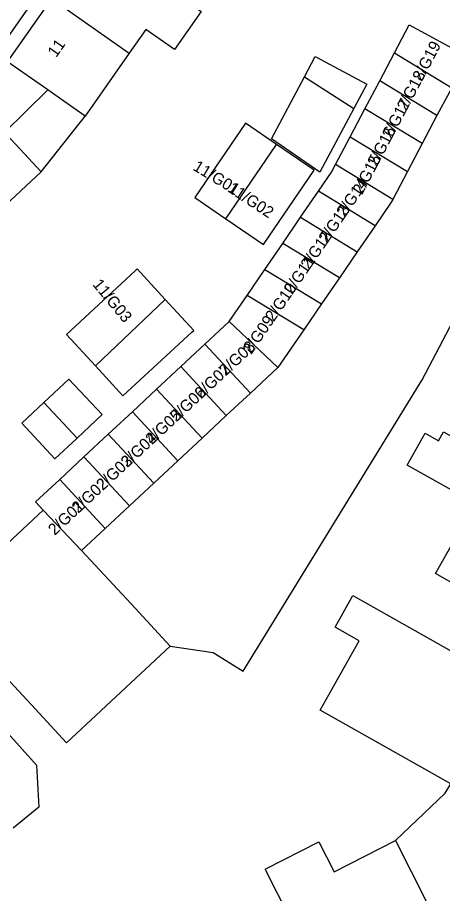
# Model space of a CAD drawing. Extents: x 161801 to 162379, y 382315 to 382832.
# Drawn here: x 161957.7 to 161994.6, y 382637.3 to 382713.3 of the extents above; entities that cross this region are included whole.
import ezdxf

# ---------------------------------------------------------------- set-up
doc = ezdxf.new("R2010")
doc.units = 0
for name, color, linetype in [('IMGEO_Pand', 7, 'Continuous'), ('IMGEO_Pand_nummerreeks', 7, 'Continuous'), ('IMGEO_Pand_overbouw', 7, 'Continuous'), ('IMGEO_Rijbaan_lokaal_open', 7, 'Continuous'), ('IMGEO_Voetpad_open', 7, 'Continuous')]:
    doc.layers.add(name, color=color, linetype=linetype)

msp = doc.modelspace()

# ---------------------------------------------------------------- linework, layer by layer
at = {"layer": 'IMGEO_Pand'}
for points in [[(161971.206, 382715.565), (161973.691, 382713.821), (161971.373, 382710.526), (161968.888, 382712.27), (161967.445, 382710.219)], [(161956.87, 382709.475), (161960.71, 382714.946)], [(161960.71, 382714.946), (161967.445, 382710.219)], [(161990.469, 382710.24), (161991.75, 382712.664), (161996.854, 382709.902)], [(161967.445, 382710.219), (161963.599, 382704.753), (161960.963, 382706.603), (161960.358, 382707.027), (161956.87, 382709.475)], [(161982.651, 382708.174), (161983.579, 382709.914), (161988.066, 382707.521), (161986.941, 382705.412)], [(161989.188, 382707.815), (161990.469, 382710.24)], [(161990.469, 382710.24), (161995.437, 382707.22)], [(161986.941, 382705.412), (161983.989, 382699.876), (161979.776, 382702.784), (161982.651, 382708.174)], [(161982.651, 382708.174), (161986.941, 382705.412)], [(161987.907, 382705.391), (161989.188, 382707.815)], [(161994.156, 382704.796), (161989.188, 382707.815)], [(161995.437, 382707.22), (161994.156, 382704.796)], [(161954.163, 382705.932), (161956.607, 382703.318), (161957.577, 382702.279), (161959.782, 382699.919), (161954.912, 382695.382)], [(161986.626, 382702.966), (161987.907, 382705.391)], [(161992.875, 382702.372), (161987.907, 382705.391)], [(161994.156, 382704.796), (161992.875, 382702.372)], [(161980.231, 382702.293), (161977.538, 382704.131), (161973.143, 382697.692), (161975.835, 382695.853)], [(161975.835, 382695.853), (161980.231, 382702.293)], [(161975.835, 382695.853), (161979.11, 382693.617), (161983.506, 382700.057), (161980.231, 382702.293)], [(161985.346, 382700.542), (161986.626, 382702.966)], [(161986.626, 382702.966), (161991.594, 382699.947)], [(161992.875, 382702.372), (161991.594, 382699.947)], [(161983.868, 382698.237), (161984.997, 382699.882), (161985.346, 382700.542)], [(161990.313, 382697.523), (161985.346, 382700.542)], [(161991.594, 382699.947), (161990.313, 382697.523)], [(161982.317, 382695.976), (161983.868, 382698.237)], [(161988.788, 382695.247), (161983.868, 382698.237)], [(161990.313, 382697.523), (161990.194, 382697.297), (161988.788, 382695.247)], [(161980.767, 382693.716), (161982.317, 382695.976)], [(161982.317, 382695.976), (161987.237, 382692.987)], [(161988.788, 382695.247), (161987.237, 382692.987)], [(161979.216, 382691.456), (161980.767, 382693.716)], [(161985.686, 382690.726), (161980.767, 382693.716)], [(161987.237, 382692.987), (161985.686, 382690.726)], [(161970.571, 382688.836), (161968.121, 382691.49), (161967.953, 382691.335), (161961.977, 382685.82), (161964.498, 382683.086)], [(161977.665, 382689.195), (161979.216, 382691.456)], [(161979.216, 382691.456), (161984.135, 382688.466)], [(161985.686, 382690.726), (161984.135, 382688.466)], [(161970.571, 382688.836), (161964.498, 382683.086)], [(161964.498, 382683.086), (161966.894, 382680.49), (161972.871, 382686.006), (161973.039, 382686.161), (161970.571, 382688.836)], [(161976.114, 382686.935), (161977.665, 382689.195)], [(161982.584, 382686.206), (161977.665, 382689.195)], [(161984.135, 382688.466), (161982.584, 382686.206)], [(161974.012, 382684.978), (161976.114, 382686.935)], [(161980.341, 382682.936), (161976.114, 382686.935)], [(161982.584, 382686.206), (161980.341, 382682.936)], [(161971.911, 382683.021), (161974.012, 382684.978)], [(161977.97, 382680.728), (161974.012, 382684.978)], [(161969.809, 382681.064), (161971.911, 382683.021)], [(161971.911, 382683.021), (161975.868, 382678.771)], [(161980.341, 382682.936), (161977.97, 382680.728)], [(161962.906, 382676.822), (161965.081, 382678.857), (161962.18, 382681.93), (161960.019, 382679.907)], [(161967.708, 382679.108), (161969.809, 382681.064)], [(161973.767, 382676.814), (161969.809, 382681.064)], [(161977.97, 382680.728), (161975.868, 382678.771)], [(161960.019, 382679.907), (161958.117, 382678.128), (161960.991, 382675.03), (161962.906, 382676.822)], [(161960.019, 382679.907), (161962.906, 382676.822)], [(161965.606, 382677.151), (161967.708, 382679.108)], [(161967.708, 382679.108), (161971.665, 382674.857)], [(161975.868, 382678.771), (161973.767, 382676.814)], [(161963.504, 382675.194), (161965.606, 382677.151)], [(161969.563, 382672.9), (161965.606, 382677.151)], [(161999.855, 382669.821), (161996.369, 382671.782), (161991.572, 382674.481), (161993.128, 382677.244), (161994.296, 382676.587), (161994.729, 382677.355), (161998.358, 382675.314), (161997.905, 382674.509), (162004.308, 382670.928), (162005.96, 382673.861)], [(161973.767, 382676.814), (161971.665, 382674.857)], [(161961.403, 382673.237), (161963.504, 382675.194)], [(161963.504, 382675.194), (161967.462, 382670.943)], [(161971.665, 382674.857), (161969.563, 382672.9)], [(161959.963, 382670.569), (161959.301, 382671.28), (161961.403, 382673.237)], [(161965.36, 382668.987), (161961.403, 382673.237)], [(161969.563, 382672.9), (161967.462, 382670.943)], [(161971, 382658.776), (161962.003, 382650.399), (161958.595, 382654.059), (161950.996, 382662.22), (161959.963, 382670.569)], [(161959.963, 382670.569), (161963.289, 382667.058)], [(161967.462, 382670.943), (161965.36, 382668.987)], [(161995.988, 382662.954), (161996.423, 382663.727), (161994.033, 382665.067), (161995.726, 382668.073), (161998.116, 382666.733), (161999.855, 382669.821)], [(161965.36, 382668.987), (161963.289, 382667.058)], [(161963.289, 382667.058), (161967.593, 382662.436), (161971, 382658.776)], [(161995.375, 382646.828), (161984.009, 382653.229), (161987.398, 382659.248), (161985.319, 382660.419), (161986.863, 382663.162), (161995.358, 382658.378)], [(161950.208, 382650.733), (161954.136, 382654.268), (161959.375, 382648.439), (161959.601, 382644.808), (161957.355, 382642.992)], [(161987.218, 382630.155), (161986.878, 382629.983), (161983.675, 382636.308), (161981.412, 382635.161), (161979.251, 382639.428), (161983.908, 382641.787), (161985.218, 382639.201), (161990.55, 382641.902)], [(161990.55, 382641.902), (161994.605, 382633.896)]]:
    msp.add_lwpolyline(points, dxfattribs=at)
at = {"layer": 'IMGEO_Pand_overbouw'}
for points in [[(161954.163, 382705.932), (161956.607, 382703.318), (161960.358, 382707.027), (161956.87, 382709.475)], [(161963.599, 382704.753), (161960.963, 382706.603), (161960.358, 382707.027), (161956.607, 382703.318), (161957.577, 382702.279), (161959.782, 382699.919)]]:
    msp.add_lwpolyline(points, close=True, dxfattribs=at)
at = {"layer": 'IMGEO_Rijbaan_lokaal_open'}
msp.add_lwpolyline([(161971, 382658.776), (161974.714, 382658.211), (161977.339, 382656.596), (161992.884, 382681.874), (161999.451, 382694.354)], dxfattribs=at)
at = {"layer": 'IMGEO_Voetpad_open'}
for points in [[(161981.747, 382747.198), (161955.826, 382710.123)], [(161990.55, 382641.902), (161994.867, 382646.022), (161995.375, 382646.828)]]:
    msp.add_lwpolyline(points, dxfattribs=at)

# ---------------------------------------------------------------- texts
at = {"layer": 'IMGEO_Pand_nummerreeks'}
for s, rotation, p in [('11', 54.93814, (161961.089, 382709.778)), ('2/G19', 62.14974, (161992.838, 382707.696)), ('2/G18', 62.14974, (161991.492, 382705.148)), ('2/G17', 62.14974, (161990.21, 382702.721)), ('2/G16', 62.14974, (161988.929, 382700.297)), ('2/G15', 62.14974, (161987.648, 382697.872)), ('11/G01', 328.85974, (161972.897, 382700.124)), ('2/G14', 55.66902, (161986.158, 382695.907)), ('11/G02', 326.61375, (161975.899, 382698.271)), ('2/G13', 55.66902, (161984.612, 382693.644)), ('2/G12', 55.66902, (161983.063, 382691.375)), ('2/G11', 55.66902, (161981.583, 382689.208)), ('11/G03', 309.64274, (161964.201, 382690.129)), ('2/G10', 55.66902, (161979.977, 382686.856)), ('2/G09', 55.5462, (161978.026, 382684.016)), ('2/G08', 42.95819, (161975.805, 382682.156)), ('2/G07', 42.95819, (161973.671, 382680.169)), ('2/G06', 42.95819, (161971.54, 382678.184)), ('2/G05', 42.95819, (161969.408, 382676.199)), ('2/G04', 42.95819, (161967.277, 382674.214)), ('2/G03', 42.95819, (161965.145, 382672.23)), ('2/G02', 42.95819, (161963.009, 382670.241)), ('2/G01', 42.95819, (161960.963, 382668.335))]:
    msp.add_text(s, height=1, rotation=rotation, dxfattribs=at).set_placement(p)

doc.saveas('drawing.dxf')
